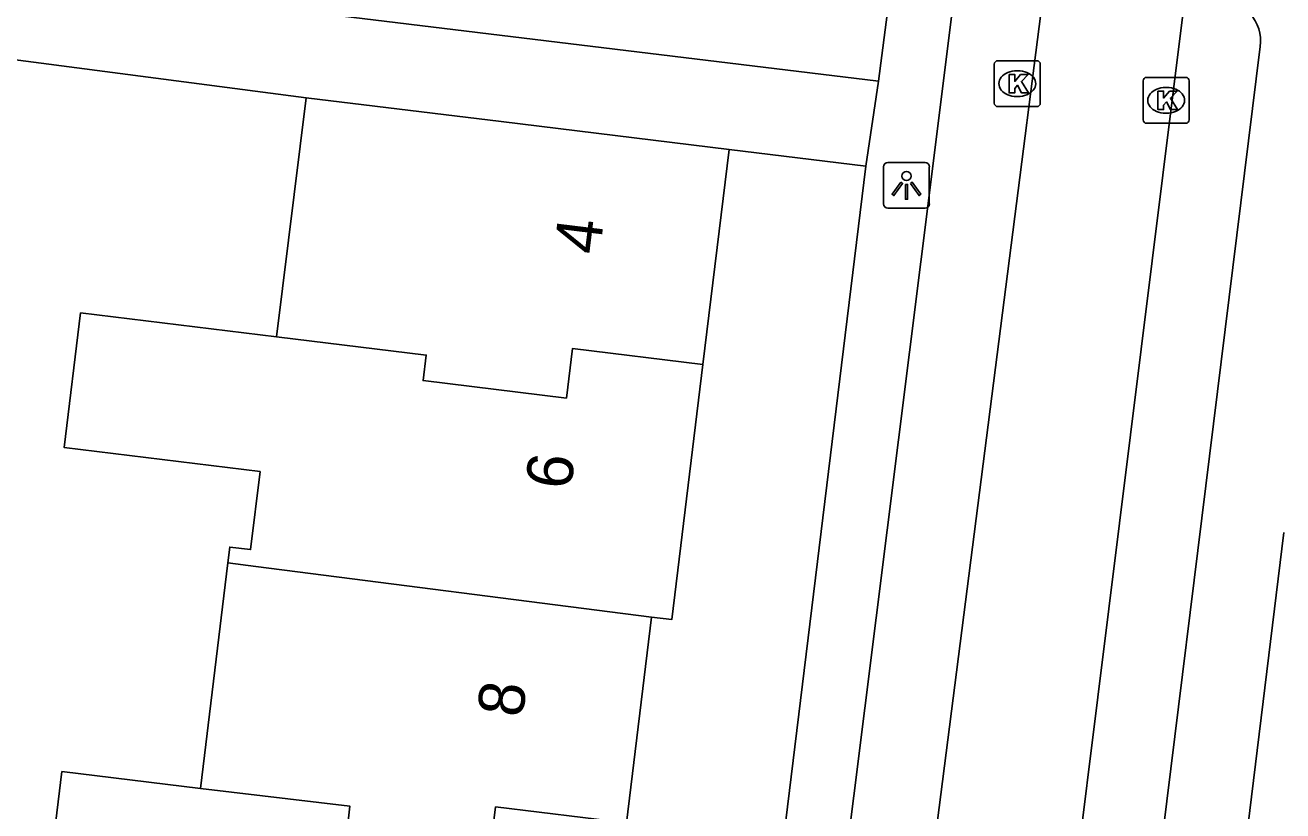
# Model space of a CAD drawing. Extents: x 158087 to 159494, y 382905 to 383981.
# Drawn here: x 158364.19 to 158391.56, y 383370.44 to 383387.55 of the extents above; entities that cross this region are included whole.
import ezdxf

# ---------------------------------------------------------------- set-up
doc = ezdxf.new("R2010")
doc.units = 0
for name, color, linetype in [('IMGEO_Kolk', 7, 'Continuous'), ('IMGEO_Lichtpunt', 7, 'Continuous'), ('IMGEO_Pand', 7, 'Continuous'), ('IMGEO_Pand_nummerreeks', 7, 'Continuous'), ('IMGEO_Rijbaan_lokaal_open', 7, 'Continuous'), ('IMGEO_Voetpad_open', 7, 'Continuous')]:
    doc.layers.add(name, color=color, linetype=linetype)

msp = doc.modelspace()

# ---------------------------------------------------------------- linework, layer by layer
at = {"layer": 'IMGEO_Kolk'}
for p, q in [((158385.279, 383385.848), (158385.279, 383386.7)), ((158385.354, 383386.774), (158386.206, 383386.774)), ((158385.767, 383386.554), (158385.792, 383386.554)), ((158386.28, 383386.7), (158386.28, 383385.848)), ((158388.519, 383385.485), (158388.519, 383386.337)), ((158388.594, 383386.411), (158389.446, 383386.411)), ((158389.52, 383386.337), (158389.52, 383385.485)), ((158389.007, 383386.191), (158389.032, 383386.191)), ((158386.206, 383385.774), (158385.354, 383385.774)), ((158385.79, 383385.994), (158385.765, 383385.994)), ((158389.03, 383385.631), (158389.005, 383385.631)), ((158389.446, 383385.411), (158388.594, 383385.411))]:
    msp.add_line(p, q, dxfattribs=at)
for points in [[(158385.279, 383385.848), (158385.279, 383386.7)], [(158385.354, 383386.774), (158386.206, 383386.774)], [(158386.28, 383386.7), (158386.28, 383385.848)], [(158385.6, 383386.474), (158385.723, 383386.474), (158385.723, 383386.323), (158385.853, 383386.474), (158386.017, 383386.474), (158385.871, 383386.323), (158386.024, 383386.074), (158385.872, 383386.074), (158385.787, 383386.238), (158385.723, 383386.171), (158385.723, 383386.074), (158385.6, 383386.074), (158385.6, 383386.474)], [(158388.519, 383385.485), (158388.519, 383386.337)], [(158388.594, 383386.411), (158389.446, 383386.411)], [(158389.52, 383386.337), (158389.52, 383385.485)], [(158388.84, 383386.111), (158388.963, 383386.111), (158388.963, 383385.96), (158389.093, 383386.111), (158389.257, 383386.111), (158389.111, 383385.96), (158389.264, 383385.711), (158389.112, 383385.711), (158389.027, 383385.875), (158388.963, 383385.808), (158388.963, 383385.711), (158388.84, 383385.711), (158388.84, 383386.111)], [(158386.206, 383385.774), (158385.354, 383385.774)], [(158389.446, 383385.411), (158388.594, 383385.411)]]:
    msp.add_lwpolyline(points, dxfattribs=at)
for centre, start, end in [((158385.356, 383386.698), 91.552, 178.448), ((158385.356, 383386.698), 91.552, 178.448), ((158386.204, 383386.698), 1.552, 88.448), ((158386.204, 383386.698), 1.552, 88.448), ((158388.596, 383386.335), 91.552, 178.448), ((158388.596, 383386.335), 91.552, 178.448), ((158389.444, 383386.335), 1.552, 88.448), ((158389.444, 383386.335), 1.552, 88.448), ((158385.356, 383385.85), 181.552, 268.448), ((158385.356, 383385.85), 181.552, 268.448), ((158386.204, 383385.85), 271.552, 358.448), ((158386.204, 383385.85), 271.552, 358.448), ((158388.596, 383385.487), 181.552, 268.448), ((158388.596, 383385.487), 181.552, 268.448), ((158389.444, 383385.487), 271.552, 358.448), ((158389.444, 383385.487), 271.552, 358.448)]:
    msp.add_arc(centre, 0.0765, start, end, dxfattribs=at)
for centre, major_axis, ratio, start_param, end_param in [((158385.766, 383386.274), (-0.387, 0.002), 0.722429, 4.712389, 7.853982), ((158385.791, 383386.274), (-0.39, 0.002), 0.717154, 1.570796, 4.712389), ((158389.006, 383385.911), (-0.387, 0.002), 0.722429, 4.712389, 7.853982), ((158389.031, 383385.911), (-0.39, 0.002), 0.717154, 1.570796, 4.712389)]:
    msp.add_ellipse(centre, major_axis=major_axis, ratio=ratio, start_param=start_param, end_param=end_param, dxfattribs=at)
at = {"layer": 'IMGEO_Lichtpunt'}
for p, q in [((158382.869, 383384.465), (158382.869, 383383.658)), ((158382.869, 383384.465), (158382.869, 383383.658)), ((158383.771, 383384.56), (158382.963, 383384.56)), ((158383.771, 383384.56), (158382.963, 383384.56)), ((158383.865, 383383.658), (158383.865, 383384.465)), ((158383.865, 383383.658), (158383.865, 383384.465)), ((158382.963, 383383.564), (158383.771, 383383.564)), ((158382.963, 383383.564), (158383.771, 383383.564))]:
    msp.add_line(p, q, dxfattribs=at)
for points in [[(158383.243, 383384.129), (158383.282, 383384.101), (158383.094, 383383.839), (158383.056, 383383.866), (158383.243, 383384.129)], [(158383.455, 383384.101), (158383.493, 383384.128), (158383.68, 383383.866), (158383.641, 383383.838), (158383.455, 383384.101)], [(158383.345, 383384.081), (158383.392, 383384.081), (158383.392, 383383.759), (158383.345, 383383.759), (158383.345, 383384.081)]]:
    msp.add_lwpolyline(points, dxfattribs=at)
msp.add_circle((158383.368, 383384.263), 0.0994, dxfattribs=at)
for centre, start, end in [((158382.963, 383384.465), 90, 180), ((158382.963, 383384.465), 90, 180), ((158383.771, 383384.465), 0, 90), ((158383.771, 383384.465), 0, 90), ((158382.963, 383383.658), 180, 270), ((158382.963, 383383.658), 180, 270), ((158383.771, 383383.658), 270, 0), ((158383.771, 383383.658), 270, 360)]:
    msp.add_arc(centre, 0.0946, start, end, dxfattribs=at)
at = {"layer": 'IMGEO_Pand'}
for points in [[(158369.659, 383380.761), (158370.298, 383385.968)], [(158370.298, 383385.968), (158374.546, 383385.449), (158379.509, 383384.843)], [(158379.509, 383384.843), (158378.937, 383380.159)], [(158368.598, 383375.839), (158368.64, 383376.184), (158369.091, 383376.129), (158369.299, 383377.828), (158365.035, 383378.35), (158365.393, 383381.282), (158369.659, 383380.761)], [(158369.659, 383380.761), (158372.914, 383380.363), (158372.847, 383379.811), (158375.967, 383379.43), (158376.098, 383380.506), (158378.937, 383380.159)], [(158378.937, 383380.159), (158378.259, 383374.606), (158377.821, 383374.66)], [(158368.598, 383375.839), (158367.998, 383370.928)], [(158377.821, 383374.66), (158369.203, 383375.765), (158368.598, 383375.839)], [(158377.274, 383370.178), (158377.821, 383374.66)], [(158367.998, 383370.928), (158364.986, 383371.296), (158364.385, 383366.377), (158365.187, 383366.279)], [(158377.274, 383370.178), (158374.424, 383370.526), (158374.293, 383369.45), (158371.173, 383369.831), (158371.254, 383370.542), (158367.998, 383370.928)]]:
    msp.add_lwpolyline(points, dxfattribs=at)
at = {"layer": 'IMGEO_Rijbaan_lokaal_open'}
for points in [[(158379.524, 383334.921), (158386.755, 383391.434)], [(158382.338, 383331.19), (158389.661, 383390.001)]]:
    msp.add_lwpolyline(points, dxfattribs=at)
at = {"layer": 'IMGEO_Voetpad_open'}
for points in [[(158382.756, 383386.327), (158360.813, 383388.997), (158359.701, 383390.67), (158368.002, 383396.172), (158368.608, 383395.193), (158363.371, 383389.695), (158364.869, 383389.459)], [(158383.052, 383388.57), (158382.756, 383386.327)], [(158384.428, 383388.384), (158383.916, 383384.305), (158378.092, 383337.858)], [(158370.298, 383385.968), (158359.366, 383387.396)], [(158391.064, 383387.083), (158384.385, 383333.041)], [(158382.756, 383386.327), (158382.481, 383384.48)], [(158382.481, 383384.48), (158379.509, 383384.843)], [(158372.214, 383300.488), (158382.481, 383384.48)], [(158390.55, 383368.074), (158391.579, 383376.503)]]:
    msp.add_lwpolyline(points, dxfattribs=at)
msp.add_arc((158390.256, 383387.219), 0.82, 350.4409, 44.7333, dxfattribs=at)

# ---------------------------------------------------------------- texts
at = {"layer": 'IMGEO_Pand_nummerreeks'}
for s, rotation, p in [('4', 83.0376, (158376.688, 383382.534)), ('6', 83.0389, (158376.063, 383377.415)), ('8', 83.0445, (158375.012, 383372.455))]:
    msp.add_text(s, height=1, rotation=rotation, dxfattribs=at).set_placement(p)

doc.saveas('drawing.dxf')
